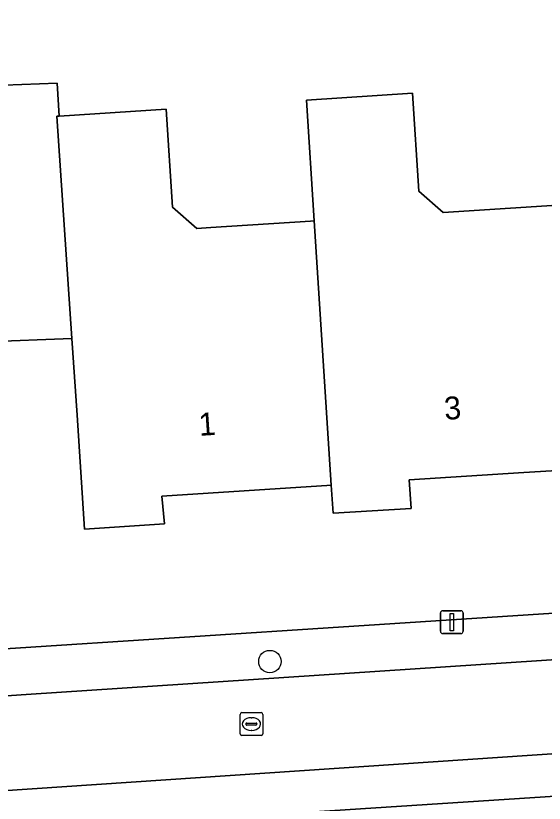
# Model space of a CAD drawing. Extents: x 159626 to 160723, y 388173 to 389416.
# Drawn here: x 160610.34 to 160633.46, y 388501 to 388535.48 of the extents above; entities that cross this region are included whole.
import ezdxf

# ---------------------------------------------------------------- set-up
doc = ezdxf.new("R2010")
doc.units = 0
for name, color, linetype in [('IMGEO_Boom', 7, 'Continuous'), ('IMGEO_Erf', 7, 'Continuous'), ('IMGEO_Kolk', 7, 'Continuous'), ('IMGEO_Lichtmast', 7, 'Continuous'), ('IMGEO_Pand', 7, 'Continuous'), ('IMGEO_Pand_nummerreeks', 7, 'Continuous'), ('IMGEO_Rijbaan_lokaal_open', 7, 'Continuous'), ('IMGEO_Voetpad_open', 7, 'Continuous')]:
    doc.layers.add(name, color=color, linetype=linetype)

msp = doc.modelspace()

# ---------------------------------------------------------------- linework, layer by layer
at = {"layer": 'IMGEO_Boom'}
msp.add_circle((160621.458, 388507.209), 0.489, dxfattribs=at)
at = {"layer": 'IMGEO_Erf'}
for points in [[(160581.22, 388582.936), (160591.083, 388532.318), (160598.184, 388533.736), (160608.05, 388535.705), (160608.267, 388532.386), (160612.154, 388532.532), (160612.242, 388531.087), (160616.916, 388531.389), (160617.193, 388527.098), (160618.256, 388526.165), (160618.868, 388526.205), (160623.236, 388526.487), (160623.396, 388526.497), (160623.054, 388531.786), (160627.704, 388532.087), (160627.981, 388527.796), (160629.044, 388526.863), (160631.983, 388527.053), (160634.033, 388527.185)], [(160634.749, 388515.615), (160632.568, 388515.479), (160627.557, 388515.168), (160627.638, 388513.913), (160624.224, 388513.704), (160624.144, 388514.933), (160623.943, 388514.92), (160622.367, 388514.818), (160616.735, 388514.453), (160616.84, 388513.237), (160613.348, 388513.006), (160613.018, 388517.996), (160612.793, 388521.346), (160608.997, 388521.203), (160609.684, 388510.688), (160609.875, 388507.771), (160648.016, 388510.238)], [(160689.225, 388504.987), (160687.388, 388504.862), (160662.036, 388503.144), (160662.007, 388503.142), (160613.751, 388500), (160598.823, 388499.028), (160598.017, 388498.75)]]:
    msp.add_lwpolyline(points, dxfattribs=at)
at = {"layer": 'IMGEO_Kolk'}
for p, q in [((160620.151, 388504.044), (160620.151, 388504.896)), ((160620.226, 388504.97), (160621.078, 388504.97)), ((160620.639, 388504.75), (160620.664, 388504.75)), ((160621.152, 388504.896), (160621.152, 388504.044)), ((160620.41, 388504.464), (160620.41, 388504.476)), ((160620.848, 388504.427), (160620.45, 388504.427)), ((160620.453, 388504.513), (160620.851, 388504.513)), ((160620.894, 388504.476), (160620.894, 388504.464)), ((160621.078, 388503.97), (160620.226, 388503.97)), ((160620.662, 388504.19), (160620.637, 388504.19))]:
    msp.add_line(p, q, dxfattribs=at)
for points in [[(160620.151, 388504.044), (160620.151, 388504.896)], [(160620.226, 388504.97), (160621.078, 388504.97)], [(160621.152, 388504.896), (160621.152, 388504.044)], [(160621.078, 388503.97), (160620.226, 388503.97)]]:
    msp.add_lwpolyline(points, dxfattribs=at)
for centre, radius, start, end in [((160620.228, 388504.894), 0.0765, 91.552, 178.448), ((160620.228, 388504.894), 0.0765, 91.552, 178.448), ((160621.076, 388504.894), 0.0765, 1.552, 88.448), ((160621.076, 388504.894), 0.0765, 1.552, 88.448), ((160620.45, 388504.473), 0.0403, 85.8775, 175.7526), ((160620.447, 388504.463), 0.0366, 178.938, 274.7102), ((160620.851, 388504.47), 0.043, 264.8664, 352.4533), ((160620.855, 388504.475), 0.0386, 1.7309, 96.639), ((160620.228, 388504.046), 0.0765, 181.552, 268.448), ((160620.228, 388504.046), 0.0765, 181.552, 268.448), ((160621.076, 388504.046), 0.0765, 271.552, 358.448), ((160621.076, 388504.046), 0.0765, 271.552, 358.448)]:
    msp.add_arc(centre, radius, start, end, dxfattribs=at)
for centre, major_axis, ratio, start_param, end_param in [((160620.638, 388504.47), (-0.387, 0.002), 0.722429, 4.712389, 7.853982), ((160620.663, 388504.47), (-0.39, 0.002), 0.717154, 1.570796, 4.712389)]:
    msp.add_ellipse(centre, major_axis=major_axis, ratio=ratio, start_param=start_param, end_param=end_param, dxfattribs=at)
at = {"layer": 'IMGEO_Lichtmast'}
for p, q in [((160628.922, 388508.534), (160628.922, 388509.334)), ((160628.922, 388509.334), (160628.922, 388508.534)), ((160629.022, 388509.434), (160629.812, 388509.434)), ((160629.812, 388509.434), (160629.022, 388509.434)), ((160629.912, 388509.334), (160629.912, 388508.534)), ((160629.912, 388508.534), (160629.912, 388509.334)), ((160629.812, 388508.434), (160629.022, 388508.434)), ((160629.022, 388508.434), (160629.812, 388508.434))]:
    msp.add_line(p, q, dxfattribs=at)
msp.add_lwpolyline([(160629.342, 388509.309), (160629.492, 388509.309), (160629.492, 388508.559), (160629.342, 388508.559), (160629.342, 388509.309)], dxfattribs=at)
for centre, start, end in [((160629.022, 388509.334), 90, 180), ((160629.022, 388509.334), 90, 180), ((160629.812, 388509.334), 0, 90), ((160629.812, 388509.334), 360, 90), ((160629.022, 388508.534), 180, 270), ((160629.022, 388508.534), 180, 270), ((160629.812, 388508.534), 270, 0), ((160629.812, 388508.534), 270, 0)]:
    msp.add_arc(centre, 0.1, start, end, dxfattribs=at)
at = {"layer": 'IMGEO_Pand'}
for points in [[(160612.793, 388521.346), (160612.139, 388531.08), (160612.242, 388531.087), (160612.154, 388532.532), (160608.267, 388532.386), (160608.329, 388531.442), (160608.877, 388523.042), (160608.997, 388521.203)], [(160634.159, 388527.193), (160634.033, 388527.185), (160631.983, 388527.053), (160629.044, 388526.863), (160627.981, 388527.796), (160627.704, 388532.087), (160623.054, 388531.786), (160623.396, 388526.497), (160624.144, 388514.933), (160624.224, 388513.704), (160627.638, 388513.913), (160627.557, 388515.168), (160632.568, 388515.479), (160634.749, 388515.615), (160634.833, 388515.62)], [(160623.396, 388526.497), (160623.236, 388526.487), (160618.868, 388526.205), (160618.256, 388526.165), (160617.193, 388527.098), (160616.916, 388531.389), (160612.242, 388531.087), (160612.139, 388531.08), (160612.793, 388521.346), (160613.018, 388517.996), (160613.348, 388513.006), (160616.84, 388513.237), (160616.735, 388514.453), (160622.367, 388514.818), (160623.943, 388514.92), (160624.144, 388514.933)]]:
    msp.add_lwpolyline(points, close=True, dxfattribs=at)
at = {"layer": 'IMGEO_Rijbaan_lokaal_open'}
msp.add_lwpolyline([(160685.519, 388510.699), (160610.788, 388505.771), (160601.875, 388505.15), (160602.152, 388501.033), (160688.829, 388506.871)], dxfattribs=at)
at = {"layer": 'IMGEO_Voetpad_open'}
for points in [[(160685.353, 388512.651), (160677.276, 388512.131), (160677.163, 388512.123), (160648.016, 388510.238), (160609.875, 388507.771), (160604.526, 388507.425), (160603.171, 388507.338), (160597.822, 388506.992), (160597.857, 388505.786)], [(160601.194, 388505.103), (160601.875, 388505.15), (160610.788, 388505.771), (160685.519, 388510.699)], [(160688.829, 388506.871), (160602.152, 388501.033), (160601.262, 388500.973)], [(160598.746, 388500.177), (160598.823, 388499.028), (160613.751, 388500), (160662.007, 388503.142), (160662.036, 388503.144), (160687.388, 388504.862)]]:
    msp.add_lwpolyline(points, dxfattribs=at)

# ---------------------------------------------------------------- texts
at = {"layer": 'IMGEO_Pand_nummerreeks'}
for s, p in [('3', (160629.114, 388517.787)), ('1', (160618.371, 388517.086))]:
    msp.add_text(s, height=1, rotation=3.73, dxfattribs=at).set_placement(p)

doc.saveas('drawing.dxf')
